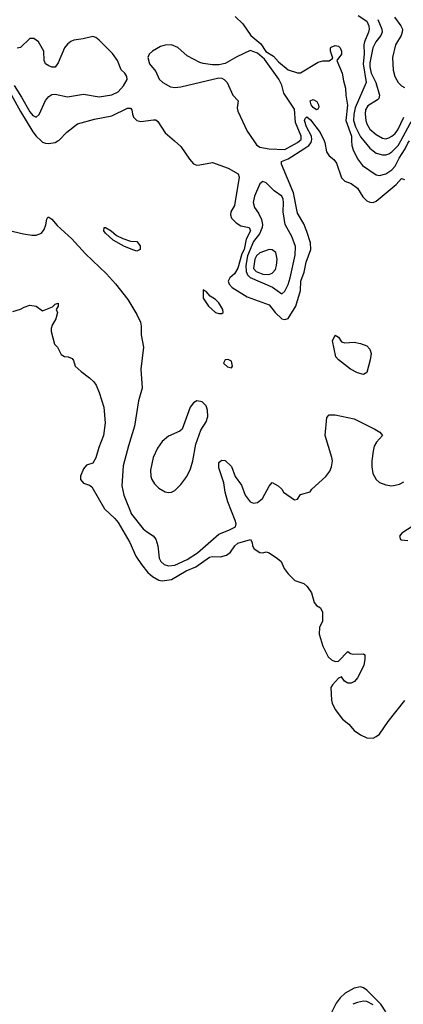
# Model space of a CAD drawing. Header units: inches. Extents: x 884549 to 1028252, y 526810 to 653624.
# Tile 542 of 656: x 953406 to 955842, y 614519 to 620770. Entities that reach past the tile are written whole.
import ezdxf

# ---------------------------------------------------------------- set-up
doc = ezdxf.new("R2010")
doc.units = ezdxf.units.IN
doc.header["$MEASUREMENT"] = 0
doc.layers.add('A9651', color=7, linetype='Continuous')
doc.layers.add('A9652', color=7, linetype='Continuous')

msp = doc.modelspace()

# ---------------------------------------------------------------- linework, layer by layer
at = {"layer": 'A9651', "color": 5}
for points, elevation in [([(953542.5, 620000), (953550, 619992.9), (953570, 619984.8), (953590, 619983.8), (953630, 619990.3), (953648.7, 620000)], 2120), ([(954388.2, 620000), (954430, 619963.8), (954483.3, 619883.3), (954510, 619854.7), (954530, 619847.1), (954550, 619847.9), (954630, 619863), (954730, 619827.3), (954792.1, 619792.1), (954799, 619770), (954769.6, 619590.4), (954747.4, 619550), (954743.7, 619530), (954751, 619510), (954779.7, 619479.7), (954810, 619460.5), (954862.6, 619450), (954871.1, 619430), (954843.2, 619376.8), (954831.4, 619311.4), (954816.9, 619283.1), (954790, 619193), (954770, 619155.6), (954740.7, 619130), (954730.5, 619110), (954736.4, 619090), (954754.9, 619070), (954850, 619010.3), (954990, 618959.5), (955027.3, 618910), (955070, 618871.1), (955090, 618865.7), (955110, 618872.2), (955158.3, 618950), (955188.1, 619050), (955191.2, 619110), (955212.6, 619167.4), (955225.9, 619230), (955254.8, 619310), (955252.5, 619352.5), (955230, 619425.1), (955210, 619473.3), (955170, 619542), (955145.3, 619670), (955067.3, 619852.7), (955067.6, 619870), (955110, 619885.6), (955211, 619949), (955241.3, 619970), (955257.6, 619990), (955259.7, 620000)], 2120), ([(954892.8, 620000), (954910, 619974.9), (954930, 619961.2), (954990.8, 619950), (955090, 619946), (955170.8, 619990), (955182.4, 620000)], 2140), ([(955339.4, 620000), (955344, 619990), (955354.2, 619930), (955370, 619905.5), (955401.1, 619881.1), (955418.4, 619858.4), (955450, 619764.9), (955470, 619745.5), (955510, 619730.7), (955550, 619699.5), (955584.1, 619644.1), (955610, 619620.2), (955630, 619611.4), (955650, 619610.1), (955670, 619617.7), (955797.5, 619722.5), (955830, 619761.1), (955850, 619754.8)], 2120), ([(955513.2, 620000), (955514.5, 619970), (955522.9, 619942.9), (955550, 619886.2), (955583.2, 619843.2), (955670, 619784.2), (955690, 619780.2), (955730, 619790.7), (955770, 619816.9), (955790, 619839.8), (955814.7, 619890), (955853.9, 619950), (955870, 619986), (955880.6, 620000)], 2140), ([(955591.9, 620000), (955630, 619953.4), (955650, 619936.6), (955670, 619922.3), (955710, 619911.6), (955730, 619911.5), (955750, 619917.5), (955770, 619931.5), (955810, 619971), (955825.7, 620000)], 2160), ([(953330, 619432.7), (953430.4, 619410.4), (953482, 619402), (953510, 619402.4), (953544.8, 619415.2), (953561.8, 619438.2), (953572.3, 619467.7), (953577.6, 619502.4), (953584.9, 619515.1), (953590, 619516.5), (953610, 619503.5), (953644, 619464), (953737.5, 619377.5), (953824, 619284.1), (953957.1, 619157.1), (954013.8, 619093.8), (954092.6, 618992.6), (954150, 618898.2), (954172.3, 618850), (954177, 618823), (954176.1, 618770), (954191.1, 618691.1), (954174.3, 618550), (954182.7, 618430), (954160.7, 618350), (954134.7, 618190), (954095.6, 618064.4), (954062.7, 617937.3), (954053.3, 617810), (954066.5, 617750), (954115.7, 617630), (954190, 617538.1), (954210, 617519.8), (954253, 617493), (954270, 617471.7), (954282.5, 617430), (954291.6, 617351.6), (954302.4, 617330), (954324.2, 617310), (954350, 617302.8), (954390, 617306.8), (954470, 617342.9), (954534.6, 617385.4), (954670, 617504.4), (954737.8, 617530), (954776.4, 617550), (954779.7, 617570), (954774.2, 617590), (954727.7, 617707.7), (954710.9, 617769.1), (954702.6, 617830), (954670, 617924), (954670, 617958), (954682, 617970), (954690, 617973.4), (954710, 617970.4), (954750, 617932.7), (954773.4, 617870), (954814.1, 617814.1), (954837.1, 617750), (954868.6, 617708.6), (954890, 617699.4), (954915.7, 617704.3), (954947, 617730), (954990, 617808.2), (955010, 617830.8), (955047.3, 617810), (955070.3, 617790), (955080.4, 617770), (955150, 617722), (955170, 617726), (955190, 617754.7), (955250, 617772.4), (955261.7, 617790), (955350.2, 617869.8), (955375.7, 617904.3), (955385.9, 617930), (955391.3, 617970), (955388.7, 617990), (955344.6, 618130), (955356.2, 618243.8), (955370, 618260.2), (955410, 618260.6), (955530, 618235.3), (955661.7, 618170), (955693.8, 618150), (955708.9, 618130), (955671.5, 618088.5), (955657.7, 618062.3), (955649.5, 618030.5), (955642.7, 617970), (955642, 617930), (955648.4, 617888.4), (955670, 617850.2), (955690, 617832.5), (955730, 617816), (955768.8, 617811.2), (955790, 617813.6), (955818.6, 617821.4), (955844.5, 617835.5)], 2080), ([(953362, 618918), (953410, 618931.3), (953434.6, 618945.4), (953470, 618957.3), (953510, 618950.8), (953550, 618922), (953614, 618946), (953630, 618964.7), (953650.8, 618970.8), (953651, 618950), (953638, 618930), (953644.7, 618910), (953634.8, 618870), (953611, 618830), (953606, 618810), (953606, 618790), (953626, 618710), (953646, 618690), (953670, 618644.7), (953690, 618631), (953714, 618630), (953738, 618618), (953746.4, 618606.4), (953758, 618570), (953795.3, 618535.3), (953850, 618496), (953876, 618470), (953890.8, 618450), (953910, 618402), (953939.3, 618310), (953948.2, 618210), (953937, 618130), (953907.2, 618052.8), (953890, 617989), (953870, 617954), (953830, 617941.2), (953810, 617919), (953790.9, 617870.9), (953790.8, 617850), (953810, 617828.2), (953850, 617814), (953863.8, 617803.8), (953944.3, 617664.3), (954010, 617603.2), (954030, 617577.3), (954105.7, 617450), (954144.1, 617364.1), (954179.8, 617310), (954220.2, 617260.2), (954250, 617235.1), (954290, 617210.9), (954310, 617207.7), (954370, 617215.6), (954463.8, 617270), (954523.5, 617296.5), (954610, 617357.5), (954630, 617362), (954680.7, 617359.3), (954719, 617370), (954745.2, 617390), (954772.3, 617430), (954790, 617445.5), (954871.3, 617470), (954882.8, 617450), (954884.9, 617430), (954894.8, 617410), (954930, 617388), (954950, 617384.9), (954970, 617390.7), (954990, 617384.9), (955042, 617350), (955066.8, 617330), (955085.5, 617285.5), (955110.6, 617250.6), (955152, 617210), (955210.5, 617190.5), (955230.5, 617170.5), (955258.8, 617130), (955276, 617070), (955290, 617051.3), (955315.5, 617035.5), (955328, 617008), (955328.1, 616951.9), (955310.6, 616910), (955307.9, 616867.9), (955330, 616792), (955364.4, 616724.4), (955385.5, 616705.5), (955410, 616696), (955430, 616698), (955490, 616758), (955506, 616746), (955522, 616742), (955590, 616744.7), (955597.3, 616737.3), (955598, 616710), (955590.2, 616670), (955550, 616591.5), (955532, 616568), (955510, 616557.2), (955490, 616557.7), (955469, 616570), (955450, 616598), (955430, 616588.7), (955392.1, 616547.9), (955382.4, 616530), (955386.1, 616450), (955390.2, 616430), (955408.8, 616390), (955456.5, 616330), (955496.2, 616296.2), (955530, 616257.5), (955570.3, 616230), (955610, 616210.2), (955650, 616208.6), (955670, 616218), (955690, 616234.4), (955745.1, 616314.9), (955852.1, 616447.9)], 2060), ([(955904.3, 617555.7), (955832.9, 617510), (955817.6, 617490), (955823.8, 617470), (955828.1, 617468.1), (955870, 617464)], 2080), ([(955731.1, 614470), (955699.2, 614519.2), (955610, 614608.4), (955590, 614624.1), (955570, 614630.5), (955530, 614620.2), (955471.6, 614588.4), (955440.3, 614559.7), (955415.2, 614524.9), (955377.2, 614450)], 2060), ([(955650, 614514.3), (955610, 614536.2), (955590, 614538.5), (955550, 614530.3), (955521.5, 614518.5)], 2080)]:
    msp.add_lwpolyline(points, dxfattribs=dict(at, elevation=elevation))
for points, elevation in [([(954950, 619742.4), (954930, 619726.6), (954896.8, 619650), (954889.4, 619610), (954897.3, 619577.3), (954921.7, 619541.7), (954941.3, 619501.3), (954947.5, 619470), (954945.5, 619450), (954928.2, 619410), (954890, 619361.1), (954853.3, 619270), (954842.4, 619210), (954843.8, 619170), (954851.9, 619150), (954870, 619133.5), (955012, 619072), (955070, 619030.2), (955090, 619045.5), (955110.9, 619089.1), (955123.3, 619130), (955155.5, 619275.5), (955157.2, 619330), (955134, 619394), (955090.6, 619470), (955078.4, 619550), (955081.3, 619610), (955078.6, 619630), (955070, 619648.4), (955022.8, 619682.8), (954970, 619734.3)], 2140), ([(954150, 619300.2), (954130, 619305.7), (954072, 619330), (953999.7, 619370), (953950, 619414.5), (953940.5, 619430), (953942, 619450), (953950, 619451.4), (953986.4, 619430), (954020.2, 619400.2), (954060.5, 619380.5), (954110, 619364.6), (954150, 619361.7), (954170, 619334), (954170, 619309.8)], 2080), ([(954990, 619309.8), (954930, 619289.9), (954909.6, 619270), (954899.3, 619250), (954891, 619190), (954906.4, 619170), (954950, 619154.7), (954988.3, 619151.7), (955010, 619160.7), (955030, 619183.7), (955036.7, 619210), (955040.2, 619250), (955031.3, 619291.4), (955010, 619309)], 2160), ([(954570, 619055.3), (954570, 619000.7), (954603.9, 618950), (954650, 618909.8), (954670, 618903.8), (954690, 618905.4), (954697.4, 618910), (954695.5, 618930), (954670, 618971.6), (954650, 618994), (954614.5, 619014.5), (954590, 619044)], 2120), ([(955470, 618717.3), (955530, 618722), (955570, 618714.8), (955610, 618698.8), (955630, 618677.3), (955637.8, 618650), (955631.8, 618610), (955609.4, 618530.6), (955590, 618517.3), (955550, 618527.7), (955507.2, 618550), (955429.7, 618610), (955413, 618630), (955393, 618730), (955410, 618767.3), (955430, 618754.8), (955450, 618725.5)], 2080), ([(954730, 618612.8), (954710.6, 618610), (954699.3, 618590), (954703.8, 618583.8), (954725.1, 618565.1), (954750, 618559.3), (954757.4, 618570), (954750, 618601.5)], 2120), ([(954530, 618349.7), (954510, 618336.9), (954489.3, 618310), (954436.5, 618170), (954421.8, 618158.2), (954350, 618124.7), (954310, 618091.3), (954281.2, 618050), (954253.9, 617990), (954236.6, 617910), (954238.3, 617870), (954245.4, 617850), (954262, 617822), (954290, 617795.4), (954330, 617772.3), (954350, 617768.1), (954370, 617770.2), (954390, 617780.6), (954430, 617818.2), (954466.9, 617870), (954490, 617918.3), (954504.8, 617970), (954524.1, 618075.9), (954556.8, 618163.2), (954590, 618216.5), (954601.3, 618250), (954599.4, 618290), (954590, 618318.4), (954564.6, 618344.6)], 2120)]:
    msp.add_lwpolyline(points, close=True, dxfattribs=dict(at, elevation=elevation))
at = {"layer": 'A9652', "color": 5}
for points, elevation in [([(955555.5, 620795.5), (955610, 620760.3), (955622.6, 620730), (955624.3, 620710), (955621.1, 620690), (955595.1, 620630), (955590.7, 620610), (955593.7, 620550), (955586.9, 620490), (955605.9, 620370), (955535.8, 620210), (955527.6, 620167.6), (955526.4, 620130), (955538.2, 620090), (955570, 620026.8), (955591.9, 620000)], 2160), ([(954773.4, 620790), (954822.5, 620742.5), (954872.9, 620670), (954937.1, 620617.1), (954968.7, 620568.7), (955017.4, 620537.4), (955050, 620502.3), (955110, 620450.8), (955170, 620431.3), (955190, 620431.3), (955301, 620499), (955330, 620507.6), (955370, 620508.1), (955394, 620526), (955378.7, 620570), (955379.3, 620590), (955383.9, 620596.1), (955410, 620604.9), (955430, 620600.9), (955441.7, 620590), (955449.2, 620570), (955448.4, 620550), (955420.4, 620510), (955453.5, 620430), (955461.4, 620381.4), (955475.2, 620335.2), (955476.8, 620290), (955487.3, 620227.3), (955477.8, 620130), (955511.9, 620030), (955513.2, 620000)], 2140), ([(955680.3, 620770), (955705.7, 620710), (955708.4, 620690), (955698.6, 620670), (955667.7, 620630), (955647.9, 620592.1), (955630, 620495.1), (955629.2, 620470), (955637.4, 620430), (955667.9, 620370), (955690.1, 620290), (955686.4, 620270), (955678.8, 620261.2), (955616.5, 620223.5), (955602.2, 620197.8), (955598.9, 620170), (955603.6, 620130), (955610, 620108.4), (955630, 620075.5), (955670, 620040.7), (955710, 620018), (955730, 620014.2), (955750, 620018.9), (955770, 620030.1), (955790, 620047.5), (955806.2, 620070), (955845, 620150)], 2180), ([(955785.2, 620785.2), (955827, 620730), (955836, 620710), (955835.6, 620690), (955827.5, 620670), (955792.4, 620610), (955772.6, 620530), (955776.7, 620450), (955788.4, 620410), (955810, 620370.9), (955830, 620349.5), (955850, 620339.8)], 2220), ([(953370, 620351.4), (953417.7, 620277.7), (953470, 620184.8), (953490, 620160.9), (953510, 620150.2), (953530, 620167), (953570, 620257.6), (953590, 620283.1), (953610, 620294.9), (953630, 620297.6), (953710, 620280.2), (953810, 620297.1), (953910, 620279.8), (953990, 620291.7), (954030, 620312.7), (954065.2, 620350), (954087.9, 620390), (954085.3, 620410), (954072.4, 620430), (954050, 620450.6), (954027.4, 620510), (953994.5, 620554.5), (953910, 620640.5), (953890, 620656.8), (953870, 620663.4), (953808.5, 620648.5), (953750, 620640.4), (953730, 620630.9), (953710, 620614.7), (953690.2, 620590), (953650, 620495.3), (953630, 620468.7), (953610, 620468), (953590, 620477.2), (953569.4, 620490), (953560.9, 620510), (953559.7, 620570), (953524.2, 620630), (953496, 620650), (953470, 620649.7), (953410, 620593.3), (953390, 620589.7)], 2140), ([(955182.4, 620000), (955194, 620010), (955194, 620030), (955157.1, 620117.1), (955150, 620201.6), (955083, 620303), (955070, 620354.7), (955051.7, 620391.7), (954959.4, 620519.4), (954916.6, 620556.6), (954870, 620573.5), (954785.3, 620534.7), (954710, 620491.1), (954670, 620482.2), (954630, 620483.1), (954570, 620491.1), (954550, 620498), (954470, 620540.4), (954410, 620593.3), (954370, 620609.8), (954330, 620608.9), (954300.6, 620599.4), (954249.5, 620570.5), (954228.4, 620550), (954219.5, 620530), (954230.2, 620490), (954270, 620440.3), (954291.8, 620391.8), (954314.9, 620370), (954363.9, 620343.9), (954390, 620339.9), (954430, 620342.8), (954670, 620399.6), (954690, 620398.2), (954703.9, 620390), (954722.3, 620370), (954758.9, 620290), (954794.1, 620254.1), (954787.5, 620210), (954790.2, 620190), (954850, 620062.3), (954892.8, 620000)], 2140), ([(953210, 620549.7), (953410, 620186.8), (953490, 620058.5), (953510, 620031), (953542.5, 620000)], 2120), ([(955825.7, 620000), (955885.2, 620110), (955910, 620145.5), (955950, 620195.5), (956010, 620255.6), (956016.6, 620256.6), (956030.4, 620250.4), (956016.4, 620110), (956018, 620070), (956026.2, 620030), (956038.5, 620000)], 2160), ([(953648.7, 620000), (953656.1, 620003.9), (953704.6, 620055.4), (953772.1, 620107.9), (953880.8, 620139.2), (953990, 620160.2), (954090, 620208.4), (954108.9, 620208.9), (954117.6, 620197.6), (954121.1, 620170), (954129, 620150), (954150, 620128.7), (954175.9, 620124.1), (954255, 620135), (954270, 620132.9), (954283.2, 620123.2), (954330, 620050.5), (954388.2, 620000)], 2120), ([(955259.7, 620000), (955261.8, 620010), (955258.1, 620030), (955228, 620090), (955214, 620130), (955217.6, 620142.4), (955230, 620152.8), (955252.9, 620132.9), (955314.4, 620054.4), (955339.4, 620000)], 2120)]:
    msp.add_lwpolyline(points, dxfattribs=dict(at, elevation=elevation))
at = {"layer": 'A9652', "color": 5, "elevation": 2120}
msp.add_lwpolyline([(955290, 620198.3), (955270, 620211.8), (955256, 620230), (955250, 620254.9), (955270, 620262.1), (955291.8, 620250), (955303.5, 620230), (955305.5, 620214.5), (955298.9, 620201.1)], close=True, dxfattribs=at)

doc.saveas('drawing.dxf')
